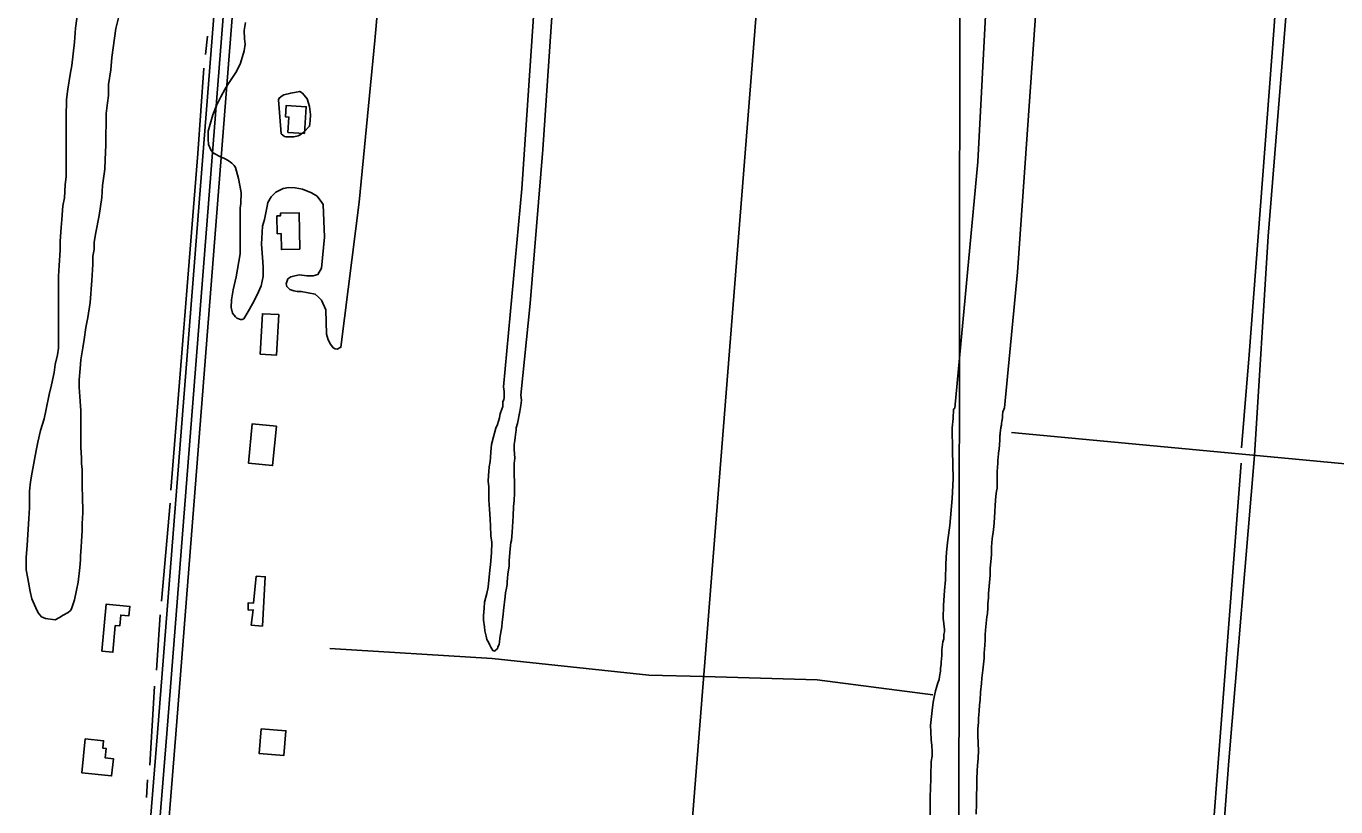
# Model space of a CAD drawing. Extents: x 3219052 to 3256913, y 800770 to 826146.
# Drawn here: x 3237430 to 3239544, y 808562 to 809821 of the extents above; entities that cross this region are included whole.
import ezdxf

# ---------------------------------------------------------------- set-up
doc = ezdxf.new("R2010")
doc.units = 0
for name, color, linetype in [('V-BLDG-OTLN', 7, 'Continuous'), ('V-DTCH-CNTR', 7, 'Continuous'), ('V-GRID-MAJR', 7, 'Continuous'), ('V-ROAD-CNTR', 7, 'Continuous'), ('V-SITE-VEGE', 7, 'Continuous'), ('V-TOPO-SHOR', 7, 'Continuous')]:
    doc.layers.add(name, color=color, linetype=linetype)

msp = doc.modelspace()

# ---------------------------------------------------------------- linework, layer by layer
at = {"layer": 'V-BLDG-OTLN'}
for points in [[(3237879.3, 809648.1), (3237852.2, 809649.8), (3237853.8, 809674.3), (3237848.5, 809674.6), (3237849.7, 809693.1), (3237882, 809691.1)], [(3237871.4, 809461.2), (3237841.8, 809460.6), (3237841.3, 809486.5), (3237835, 809486.3), (3237834.5, 809515.1), (3237840.4, 809515.2), (3237840.3, 809519.4), (3237870.2, 809520.1)], [(3237807.6, 809292), (3237811.1, 809357.1), (3237837.4, 809355.7), (3237834, 809290.6)], [(3237833.9, 809175.7), (3237827.6, 809112.4), (3237788.4, 809116.3), (3237794.8, 809179.7)], [(3237793.1, 808854.8), (3237796, 808879.6), (3237788.3, 808879.2), (3237787.9, 808890.8), (3237796.9, 808890.4), (3237801.1, 808933.7), (3237815.7, 808932.9), (3237811.1, 808853.5)], [(3237552.1, 808812.9), (3237558.9, 808888.6), (3237597.2, 808885.2), (3237595.8, 808870), (3237582.4, 808871.2), (3237580.8, 808853.6), (3237573.7, 808854.2), (3237569.9, 808811.3)], [(3237809.1, 808687.8), (3237805.8, 808648), (3237845.7, 808644.7), (3237849, 808684.5)], [(3237525.2, 808671.5), (3237554.9, 808668.5), (3237553.7, 808656.4), (3237559, 808655.8), (3237557.5, 808640.6), (3237570.6, 808639.3), (3237567.8, 808611.6), (3237519.7, 808616.5)]]:
    msp.add_lwpolyline(points, close=True, dxfattribs=at)
at = {"layer": 'V-DTCH-CNTR'}
for points in [[(3239256.8, 807089.3), (3239286.6, 807509.2), (3239316.8, 807924.6), (3239370.7, 808635.8), (3239412.2, 809128.7), (3239434.6, 809482.4), (3239474, 809976.1), (3239518.9, 810491.3), (3239522.1, 810534.9), (3239525.7, 810585.4), (3239530.1, 810638.6), (3239534.2, 810694.9), (3239541.2, 810728.2), (3239549.6, 810761.4), (3239551.5, 810783.1), (3239552.1, 810790.7), (3239553.7, 810825.3), (3239556, 810978.2), (3239556.5, 811010.4), (3239555.6, 811028.9)], [(3238669.1, 810577), (3238647.5, 810342.3), (3238615.9, 809942.4), (3238505.9, 808551.2), (3238390.9, 807112.6), (3238318.2, 806165.9)], [(3239020.2, 809165.5), (3239381.3, 809131.5), (3239650.5, 809106.7), (3239904.6, 809083.5), (3240209.9, 809062.1), (3240389.2, 809053.5), (3240652, 809034.3)], [(3238893.1, 808742.4), (3238706.3, 808766.6), (3238523.4, 808772.2), (3238434.7, 808774), (3238181.8, 808801.2), (3237920.1, 808817)]]:
    msp.add_lwpolyline(points, dxfattribs=at)
at = {"layer": 'V-GRID-MAJR'}
msp.add_spline([(3238932.4, 806165.2), (3238939.4, 812224), (3238946.5, 818286.2), (3238953.5, 824348.4), (3238953.5, 824351.8)], degree=3, dxfattribs=at)
at = {"layer": 'V-ROAD-CNTR'}
for points in [[(3237532.7, 807335.5), (3237641.7, 808681.3), (3237756.8, 810145.5), (3237819.9, 810872.9)], [(3237547.7, 807334.3), (3237656.7, 808680.1), (3237771.8, 810144.3), (3237834.8, 810871.6)], [(3237562.6, 807333.1), (3237671.6, 808678.9), (3237786.7, 810143), (3237849.7, 810870.3)]]:
    msp.add_lwpolyline(points, dxfattribs=at)
at = {"layer": 'V-SITE-VEGE'}
for p, q in [((3238965.6, 809602.1), (3238994.9, 810146.7)), ((3239068, 809967.7), (3239030, 809424)), ((3238928.6, 809204.9), (3238965.6, 809602.1)), ((3239030, 809424), (3239008.8, 809205.6)), ((3238925.7, 809188.2), (3238926.7, 809203)), ((3238926.7, 809203), (3238928.6, 809204.9)), ((3239008.8, 809205.6), (3239006.1, 809198.9)), ((3238924.3, 809173), (3238925.7, 809188.2)), ((3239004.7, 809183.1), (3239003.8, 809180.8)), ((3239005.7, 809189.8), (3239004.7, 809183.1)), ((3239006.1, 809198.9), (3239005.7, 809193.6)), ((3239005.7, 809193.6), (3239005.7, 809189.8)), ((3238924.9, 809136.8), (3238924.3, 809173)), ((3239001.9, 809162.2), (3239001.4, 809160.8)), ((3239001.4, 809160.8), (3239001.5, 809157.9)), ((3239002.9, 809173.6), (3239001.9, 809164.6)), ((3239001.9, 809164.6), (3239001.9, 809162.2)), ((3239003.8, 809177.4), (3239002.9, 809173.6)), ((3239003.8, 809180.8), (3239003.8, 809177.4)), ((3239000.1, 809139.4), (3238999.1, 809132.2)), ((3239000.5, 809145.1), (3239000.1, 809139.4)), ((3239001, 809154.1), (3239000.5, 809145.1)), ((3239001.5, 809157.9), (3239001, 809154.1)), ((3238925.9, 809090.7), (3238924.9, 809136.8)), ((3238998.7, 809124.6), (3238998.2, 809121.7)), ((3238998.2, 809121.7), (3238998.2, 809116)), ((3238999.1, 809132.2), (3238998.7, 809124.6)), ((3238997.3, 809109.8), (3238996.8, 809102.2)), ((3238996.8, 809102.2), (3238996.8, 809075.6)), ((3238998.2, 809116), (3238997.3, 809109.8)), ((3238924.5, 809059.3), (3238925.9, 809090.7)), ((3238920.8, 809015.5), (3238924.5, 809059.3)), ((3238995, 809063.2), (3238994, 809048.5)), ((3238995.9, 809070.8), (3238995, 809063.2)), ((3238996.8, 809075.6), (3238995.9, 809070.8)), ((3238993.1, 809037.5), (3238992.2, 809019.9)), ((3238994, 809048.5), (3238993.1, 809037.5)), ((3238917.5, 808992.6), (3238920.8, 809015.5)), ((3238992.2, 809019.9), (3238991.3, 809008.5)), ((3238915.2, 808972.6), (3238917.5, 808992.6)), ((3238988.9, 808994.2), (3238988, 808981.3)), ((3238991.3, 809008.5), (3238988.9, 808994.2)), ((3238914.3, 808953.6), (3238915.2, 808972.6)), ((3238988, 808981.3), (3238988, 808969.5)), ((3238913.4, 808927.9), (3238914.3, 808953.6)), ((3238987.1, 808962.3), (3238985.7, 808946.6)), ((3238988, 808969.5), (3238987.1, 808962.3)), ((3238912, 808910.8), (3238913.4, 808927.9)), ((3238985.7, 808935.7), (3238984.3, 808917.6)), ((3238985.7, 808946.6), (3238985.7, 808935.7)), ((3238910.6, 808886.5), (3238912, 808910.8)), ((3238984.3, 808917.6), (3238982.9, 808906.1)), ((3238909.7, 808866), (3238910.6, 808886.5)), ((3238982.9, 808899), (3238982, 808889)), ((3238982, 808889), (3238982, 808882.8)), ((3238982.9, 808906.1), (3238982.9, 808899)), ((3238912.1, 808848), (3238909.7, 808866)), ((3238980.1, 808868.1), (3238979.2, 808857.6)), ((3238981.5, 808873.8), (3238980.1, 808868.1)), ((3238982, 808882.8), (3238981.5, 808873.8)), ((3238911.1, 808839.9), (3238912.1, 808844.2)), ((3238912.1, 808844.2), (3238912.1, 808848)), ((3238978.2, 808846.7), (3238977.8, 808839.5)), ((3238979.2, 808857.6), (3238978.2, 808846.7)), ((3238907.9, 808815.1), (3238909.3, 808828)), ((3238909.3, 808828), (3238910.7, 808832.7)), ((3238910.7, 808832.7), (3238911.1, 808835.6)), ((3238911.1, 808835.6), (3238911.1, 808839.9)), ((3238976.8, 808822.4), (3238975.9, 808809.5)), ((3238977.8, 808831.4), (3238976.8, 808822.4)), ((3238977.8, 808839.5), (3238977.8, 808831.4)), ((3238906.5, 808794.7), (3238906.9, 808801.3)), ((3238906.9, 808801.3), (3238907.4, 808805.6)), ((3238907.4, 808805.6), (3238907.9, 808815.1)), ((3238975.9, 808801.4), (3238973.6, 808782.4)), ((3238975.9, 808809.5), (3238975.9, 808801.4)), ((3238904.1, 808772.3), (3238905.5, 808780.4)), ((3238905.5, 808785.6), (3238906.5, 808791.3)), ((3238905.5, 808780.4), (3238905.5, 808785.6)), ((3238906.5, 808791.3), (3238906.5, 808794.7)), ((3238973.6, 808782.4), (3238972.2, 808769.6)), ((3238898.9, 808754.2), (3238901.3, 808761.8)), ((3238901.3, 808761.8), (3238903.2, 808767)), ((3238903.2, 808767), (3238904.1, 808772.3)), ((3238971.7, 808760.5), (3238970.3, 808746.7)), ((3238972.2, 808769.6), (3238971.7, 808760.5)), ((3238893.7, 808730.4), (3238895.1, 808738.5)), ((3238895.1, 808738.5), (3238897.5, 808749)), ((3238897.5, 808749), (3238898.9, 808754.2)), ((3238970.3, 808746.7), (3238969.4, 808733.9)), ((3238889.5, 808692.8), (3238891.9, 808717.1)), ((3238891.9, 808717.1), (3238893.7, 808730.4)), ((3238968.5, 808726.2), (3238968, 808716.2)), ((3238969.4, 808733.9), (3238968.5, 808726.2)), ((3238966.6, 808698.2), (3238965.7, 808687.2)), ((3238967.5, 808710.5), (3238966.6, 808704.3)), ((3238966.6, 808704.3), (3238966.6, 808698.2)), ((3238968, 808716.2), (3238967.5, 808710.5)), ((3238890, 808683.3), (3238889.5, 808692.8)), ((3238890.5, 808669.5), (3238890, 808683.3)), ((3238965.7, 808687.2), (3238965.7, 808677.7)), ((3238965.7, 808677.7), (3238966.2, 808663.4)), ((3238891.5, 808661.4), (3238890.5, 808669.5)), ((3238892, 808650.4), (3238891.5, 808661.4)), ((3238966.2, 808663.4), (3238966.7, 808653.4)), ((3238966.7, 808653.4), (3238966.2, 808639.6)), ((3238890.6, 808634.7), (3238892, 808643.8)), ((3238890.6, 808627.6), (3238890.6, 808634.7)), ((3238892, 808643.8), (3238892, 808650.4)), ((3238966.2, 808639.6), (3238965.3, 808628.7)), ((3238889.7, 808620), (3238890.6, 808627.6)), ((3238889.7, 808605.2), (3238889.7, 808620)), ((3238964.8, 808620.1), (3238964.4, 808606.3)), ((3238965.3, 808628.7), (3238964.8, 808620.1)), ((3238888.8, 808576.2), (3238889.2, 808593.3)), ((3238889.2, 808593.3), (3238889.7, 808605.2)), ((3238964.4, 808595.4), (3238963.5, 808578.7)), ((3238964.4, 808606.3), (3238964.4, 808595.4)), ((3238888.8, 808540), (3238888.8, 808576.2)), ((3238963.5, 808578.7), (3238963.5, 808567.3)), ((3238963.5, 808567.3), (3238963.1, 808550.2))]:
    msp.add_line(p, q, dxfattribs=at)
for points in [[(3238312.6, 810342.6), (3238263.5, 809622.2), (3238243, 809373.9), (3238228.3, 809225.9)], [(3238015.4, 810049.8), (3237992.8, 809797.8), (3237967.4, 809537.2), (3237937.9, 809303.2), (3237931.9, 809299.9), (3237928.3, 809300.5), (3237925.3, 809302.3), (3237921.1, 809308), (3237917.2, 809315.2), (3237914.8, 809324.2), (3237913.5, 809363.4), (3237906.3, 809379.3)], [(3238228.3, 809225.9), (3238229.5, 809217.7), (3238228.3, 809209.4), (3238226.4, 809199.3), (3238222.6, 809180.3), (3238220.8, 809173.4), (3238220.8, 809169.6), (3238220.1, 809166.4), (3238218.9, 809157.6), (3238218.3, 809152.5), (3238217.7, 809146.2), (3238217.7, 809138), (3238218.3, 809124.1), (3238217.7, 809115.8), (3238217.8, 809067.8), (3238217.2, 809055.8), (3238216.6, 809046.3), (3238216, 809030.5), (3238214.1, 809004.6), (3238212.9, 808991.3), (3238212.3, 808988.1), (3238211, 808978), (3238209.1, 808959), (3238209.2, 808950.2), (3238207.3, 808937.5), (3238206.7, 808930), (3238206, 808925.5), (3238206.1, 808920.5), (3238205.4, 808917.9), (3238204.8, 808914.8), (3238203.6, 808907.2), (3238202.9, 808900.9), (3238200.4, 808878.7), (3238199.8, 808871.8), (3238197.9, 808859.8), (3238197.3, 808852.2), (3238195.5, 808840.2), (3238194.2, 808833.8), (3238193.6, 808827.5), (3238193, 808824.3), (3238191.1, 808819.3), (3238190.4, 808816.8), (3238187.9, 808814.9), (3238186, 808813), (3238182.9, 808814.2), (3238179.7, 808819.3), (3238178.4, 808822.4), (3238176.5, 808826.2), (3238173.3, 808831.9), (3238172.1, 808836.9), (3238170.2, 808845.8), (3238169.5, 808852.1), (3238168.2, 808862.9), (3238168.2, 808870.5), (3238168.8, 808882.5), (3238169.4, 808891.9), (3238173.2, 808905.9), (3238175.7, 808916), (3238178.2, 808943.8), (3238179.4, 808952.7), (3238180.7, 808971.6), (3238181.3, 808988.1), (3238180, 808998.8), (3238179.3, 809015.2), (3238178.7, 809026), (3238177.4, 809041.8), (3238176.7, 809057), (3238176.7, 809078.5), (3238175.4, 809086.7), (3238176, 809096.8), (3238176.6, 809102.5), (3238177.3, 809110.1), (3238178.5, 809118.9), (3238179.1, 809125.3), (3238179.7, 809134.7), (3238181, 809146.1), (3238184.1, 809158.8), (3238187.9, 809172.7), (3238190.4, 809178.4), (3238193.6, 809189.1), (3238194.2, 809192.9), (3238194.8, 809195.5), (3238197.3, 809203.1), (3238199.2, 809207.5), (3238199.2, 809215.1), (3238200.5, 809218.9), (3238201.1, 809221.4), (3238201.1, 809231.5), (3238200.1, 809239.3), (3238229.8, 809558.6), (3238262.2, 810035.5)], [(3237432.7, 808930.2), (3237429.9, 808943.9), (3237429.9, 808964), (3237431.7, 808984.1), (3237432.6, 809000.5), (3237434.3, 809027), (3237435.2, 809044.3), (3237435.2, 809070.8), (3237437, 809086.3), (3237439.7, 809101.9), (3237446, 809136.6), (3237448.7, 809150.3), (3237453.2, 809168.6), (3237458.7, 809187.7), (3237462.3, 809203.3), (3237466.8, 809227), (3237470.5, 809242.5), (3237475, 809262.6), (3237476.8, 809275.4), (3237480.4, 809291), (3237482.2, 809301.9), (3237482, 809417.9), (3237482.9, 809435.2), (3237484.7, 809459.9), (3237484.6, 809474.5), (3237486.4, 809496.4), (3237487.3, 809509.2), (3237489.1, 809531.1), (3237491.8, 809543.9), (3237492.7, 809564.9), (3237494.5, 809578.6), (3237494.3, 809674.5), (3237495.2, 809702.8), (3237497, 809719.2), (3237500.6, 809743), (3237503.3, 809757.6), (3237507.8, 809795), (3237509.6, 809817.9), (3237514.1, 809852.6)], [(3237579.9, 809839), (3237574.4, 809817.1), (3237568.1, 809770.5), (3237566.3, 809750.4), (3237562.7, 809726.7), (3237562.7, 809709.3), (3237560.9, 809697.4), (3237559.1, 809680.1), (3237559.2, 809666.4), (3237558.3, 809643.6), (3237558.3, 809629), (3237557.5, 809606.1), (3237556.6, 809590.6), (3237553, 809564.1), (3237552.1, 809544.9), (3237547.6, 809515.7), (3237542.1, 809488.3), (3237539.4, 809472.8), (3237539.5, 809460.9), (3237537.6, 809449.9), (3237537.7, 809437.2), (3237536.8, 809428), (3237535.9, 809410.7), (3237533.2, 809375.1), (3237529.6, 809351.3), (3237526, 809334.9), (3237523.3, 809315.7), (3237521.5, 809302), (3237517.9, 809282.8), (3237517, 809269.1), (3237515.2, 809250.8), (3237515.2, 809239), (3237517.1, 809216.2), (3237518, 809200.6), (3237518.1, 809141.3), (3237519.1, 809124.8), (3237519.1, 809115.7), (3237520, 809105.7), (3237520.1, 809075.5), (3237521, 809064.6), (3237521.1, 809036.3), (3237520.2, 809018.9), (3237520.2, 809007.1), (3237519.3, 808990.6), (3237518.4, 808980.6), (3237517.5, 808966.9), (3237517.5, 808960.5), (3237516.7, 808947.7), (3237514, 808924), (3237511.2, 808911.2), (3237507.6, 808895.6), (3237504.9, 808887.4), (3237503.1, 808881), (3237501.3, 808878.3), (3237497.6, 808875.5), (3237489.4, 808870.9), (3237483.9, 808867.3), (3237476.6, 808863.6), (3237461.1, 808865.4), (3237454.7, 808868.1), (3237449.2, 808874.5), (3237445.6, 808882.8), (3237439.1, 808897.3), (3237436.4, 808909.2), (3237432.7, 808930.2)], [(3237724.1, 809630.3), (3237723.5, 809638.6), (3237723.7, 809651.8), (3237730.9, 809678.2), (3237736.9, 809692.9), (3237744, 809707), (3237751.2, 809719.9), (3237755.4, 809727.1), (3237769.1, 809747.7), (3237775.7, 809761.5), (3237781.9, 809781.3), (3237783.4, 809791.8), (3237782.2, 809800.8), (3237781.6, 809814), (3237784, 809826.8)], [(3237906.3, 809379.3), (3237901.5, 809384.1), (3237896.4, 809388.8), (3237873.6, 809393.3), (3237867.1, 809393.3), (3237862, 809393.9), (3237855.4, 809396.3), (3237850.3, 809401), (3237849.7, 809405.5), (3237852.3, 809413.3), (3237856.8, 809416.6), (3237863.7, 809418.4), (3237870.9, 809419.9), (3237882.6, 809418.5), (3237893.1, 809418.2), (3237900.6, 809420.6), (3237906.5, 809430.8), (3237911.5, 809480.8), (3237909.1, 809533.5), (3237906.9, 809536.5), (3237899.4, 809546.7), (3237890.4, 809552.4), (3237875.8, 809558.3), (3237863.8, 809560.4), (3237853.9, 809560.7), (3237844.6, 809559.2), (3237832.9, 809553.2), (3237825.2, 809545.7), (3237820.1, 809536.4), (3237818.6, 809530.7), (3237814.4, 809509.1), (3237811.5, 809498.6), (3237809.4, 809469.3), (3237811.6, 809441.1), (3237812.5, 809431.8), (3237812.5, 809417.2), (3237809.2, 809402.2), (3237802.4, 809387.8), (3237794.9, 809373.1), (3237788.3, 809360.8), (3237780.9, 809349.1), (3237778.5, 809347.9), (3237775.5, 809347.9), (3237770.1, 809350), (3237767.7, 809352.1), (3237762.9, 809358.1), (3237760.8, 809367), (3237761.4, 809379.6), (3237764, 809395.5), (3237768.8, 809416.8), (3237775, 809453.9), (3237775.2, 809527.3), (3237776.4, 809535.1), (3237776.6, 809552.8), (3237772.7, 809575.2), (3237767.9, 809593.2), (3237765.8, 809596.2), (3237761.9, 809600.1), (3237755.6, 809604.6), (3237750.2, 809607.5), (3237743.3, 809610.2), (3237733.1, 809615.9), (3237730.7, 809617.7), (3237727.7, 809621.6), (3237724.1, 809630.3)]]:
    msp.add_lwpolyline(points, dxfattribs=at)
for points in [[(3237841.5, 809647.2), (3237836.9, 809702.3), (3237838.4, 809705), (3237843.2, 809708.9), (3237845.9, 809710.1), (3237856.9, 809713.1), (3237871.3, 809715.9), (3237875.8, 809713.2), (3237883.6, 809703.9), (3237886.9, 809691.6), (3237888.7, 809678.5), (3237888.2, 809668.6), (3237887.3, 809659.6), (3237878, 809650.3), (3237872.3, 809645.5), (3237868.7, 809644.3), (3237861.8, 809642.5), (3237849.3, 809642.5), (3237846.9, 809643)], [(3237841.5, 809647.2), (3237846.9, 809643), (3237849.3, 809642.5), (3237861.8, 809642.5), (3237868.7, 809644.3), (3237872.3, 809645.5), (3237878, 809650.3), (3237887.3, 809659.6), (3237888.2, 809668.6), (3237888.7, 809678.5), (3237886.9, 809691.6), (3237883.6, 809703.9), (3237875.8, 809713.2), (3237871.3, 809715.9), (3237856.9, 809713.1), (3237845.9, 809710.1), (3237843.2, 809708.9), (3237838.4, 809705), (3237836.9, 809702.3)]]:
    msp.add_lwpolyline(points, close=True, dxfattribs=at)
at = {"layer": 'V-TOPO-SHOR'}
for p, q in [((3237719.3, 809775.5), (3237722.3, 809805)), ((3237648.1, 808893.4), (3237662.1, 809051.9)), ((3237640.3, 808782.3), (3237646, 808871.5)), ((3237629.2, 808628.8), (3237636.7, 808756.4)), ((3237624.3, 808576.9), (3237625.7, 808605.3))]:
    msp.add_line(p, q, dxfattribs=at)
for points in [[(3239479.8, 810317.5), (3239443.4, 809813.9), (3239403.6, 809290.9), (3239391.3, 809141.1)], [(3237663.3, 809072.5), (3237707.1, 809615.5), (3237716.8, 809753.4)], [(3239390.6, 809115.9), (3239308.7, 808044.3), (3239269.4, 807523.4)]]:
    msp.add_lwpolyline(points, dxfattribs=at)

doc.saveas('drawing.dxf')
